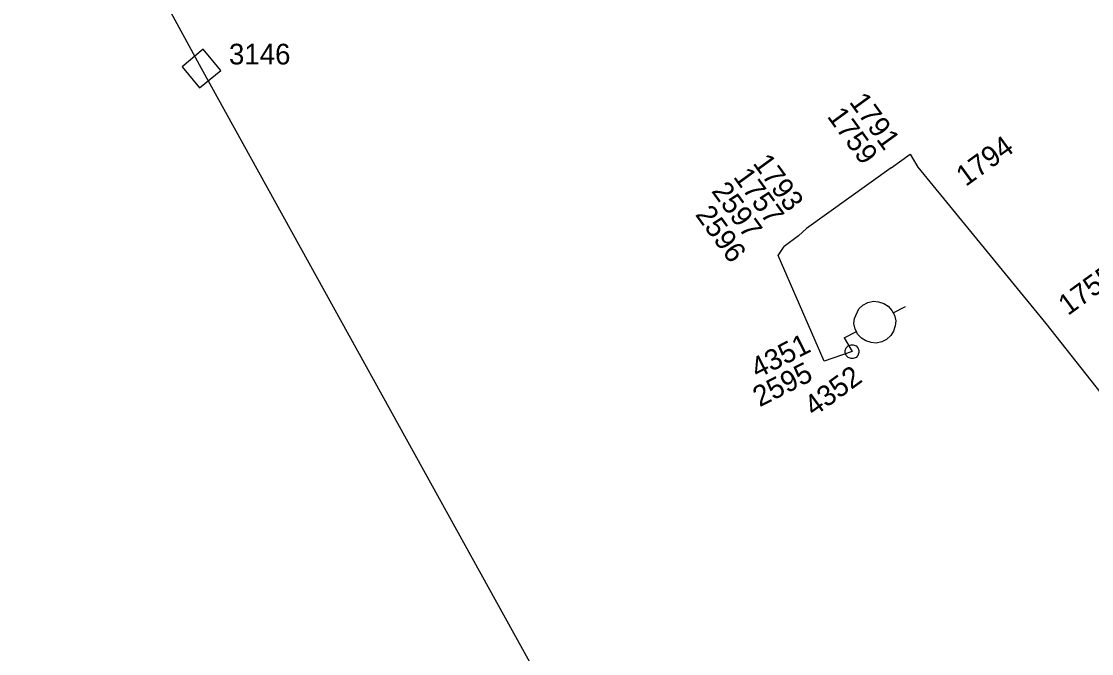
# Model space of a CAD drawing. Extents: x -535557 to -534097, y -1142175 to -1136716.
# Drawn here: x -534980.59 to -534941.76, y -1138949.07 to -1138926.13 of the extents above; entities that cross this region are included whole.
import ezdxf

# ---------------------------------------------------------------- set-up
doc = ezdxf.new("R2010")
doc.units = 0
doc.layers.add('Default', color=7, linetype='Continuous')
doc.layers.add('SS_SZDC', color=7, linetype='Continuous')

# ---------------------------------------------------------------- blocks, each defined once
blk = doc.blocks.new('POINT_DISPLAY')
at = {"layer": 'Default'}
blk.add_line((0, 0), (0, 0), dxfattribs=at)

msp = doc.modelspace()

# ---------------------------------------------------------------- linework, layer by layer
at = {"layer": 'SS_SZDC'}
for p, q in [((-534974.06, -1138927.84), (-534986.359, -1138905.149)), ((-534973.993, -1138927.136), (-534974.763, -1138927.773)), ((-534973.356, -1138927.906), (-534973.993, -1138927.136)), ((-534974.763, -1138927.773), (-534974.126, -1138928.543)), ((-534974.126, -1138928.543), (-534973.356, -1138927.906)), ((-534951.51, -1138968.6), (-534974.06, -1138927.84)), ((-534949.029, -1138931.44), (-534948.34, -1138930.94)), ((-534948.34, -1138930.94), (-534948.069, -1138931.42)), ((-534949.029, -1138931.44), (-534952.109, -1138933.639)), ((-534948.069, -1138931.42), (-534943.42, -1138937.09)), ((-534952.109, -1138933.639), (-534952.39, -1138933.909)), ((-534952.39, -1138933.909), (-534952.92, -1138934.29)), ((-534953.13, -1138934.62), (-534952.92, -1138934.29)), ((-534951.46, -1138938.459), (-534953.13, -1138934.62)), ((-534950.211, -1138936.555), (-534950.055, -1138936.419)), ((-534950.055, -1138936.419), (-534949.877, -1138936.328)), ((-534949.877, -1138936.328), (-534949.676, -1138936.282)), ((-534949.676, -1138936.282), (-534949.497, -1138936.303)), ((-534949.497, -1138936.303), (-534949.295, -1138936.369)), ((-534949.295, -1138936.369), (-534949.138, -1138936.457)), ((-534949.138, -1138936.457), (-534949.003, -1138936.612)), ((-534948.957, -1138936.702), (-534948.512, -1138936.475)), ((-534950.365, -1138936.913), (-534950.211, -1138936.555)), ((-534949.003, -1138936.612), (-534948.912, -1138936.791)), ((-534948.912, -1138936.791), (-534948.866, -1138936.992)), ((-534950.386, -1138937.093), (-534950.365, -1138936.913)), ((-534950.339, -1138937.293), (-534950.386, -1138937.093)), ((-534950.294, -1138937.383), (-534950.339, -1138937.293)), ((-534948.887, -1138937.171), (-534948.952, -1138937.372)), ((-534948.866, -1138936.992), (-534948.887, -1138937.171)), ((-534943.42, -1138937.09), (-534936.979, -1138945.27)), ((-534950.739, -1138937.61), (-534950.294, -1138937.383)), ((-534950.739, -1138937.61), (-534950.449, -1138938.11)), ((-534950.249, -1138937.472), (-534950.294, -1138937.383)), ((-534950.113, -1138937.627), (-534950.249, -1138937.472)), ((-534949.956, -1138937.715), (-534950.113, -1138937.627)), ((-534949.196, -1138937.665), (-534949.374, -1138937.756)), ((-534949.041, -1138937.53), (-534949.196, -1138937.665)), ((-534948.952, -1138937.372), (-534949.041, -1138937.53)), ((-534950.697, -1138938.074), (-534950.662, -1138937.968)), ((-534950.697, -1138938.145), (-534950.697, -1138938.074)), ((-534950.662, -1138937.968), (-534950.591, -1138937.897)), ((-534950.591, -1138937.897), (-534950.485, -1138937.862)), ((-534950.485, -1138937.862), (-534950.414, -1138937.862)), ((-534950.414, -1138937.862), (-534950.308, -1138937.897)), ((-534950.308, -1138937.897), (-534950.237, -1138937.968)), ((-534950.237, -1138937.968), (-534950.202, -1138938.074)), ((-534950.202, -1138938.074), (-534950.202, -1138938.145)), ((-534949.754, -1138937.781), (-534949.956, -1138937.715)), ((-534949.575, -1138937.802), (-534949.754, -1138937.781)), ((-534949.374, -1138937.756), (-534949.575, -1138937.802)), ((-534950.449, -1138938.11), (-534951.46, -1138938.459)), ((-534950.662, -1138938.251), (-534950.697, -1138938.145)), ((-534950.591, -1138938.322), (-534950.662, -1138938.251)), ((-534950.485, -1138938.357), (-534950.591, -1138938.322)), ((-534950.414, -1138938.357), (-534950.485, -1138938.357)), ((-534950.308, -1138938.322), (-534950.414, -1138938.357)), ((-534950.237, -1138938.251), (-534950.308, -1138938.322)), ((-534950.202, -1138938.145), (-534950.237, -1138938.251))]:
    msp.add_line(p, q, dxfattribs=at)

# ---------------------------------------------------------------- block references
for p in [(-534974.06, -1138927.84), (-534948.34, -1138930.94), (-534949.029, -1138931.44), (-534948.069, -1138931.42), (-534952.109, -1138933.639), (-534952.39, -1138933.909), (-534952.92, -1138934.29), (-534953.13, -1138934.62), (-534943.42, -1138937.09), (-534950.739, -1138937.61), (-534951.46, -1138938.459), (-534950.449, -1138938.11), (-534950.449, -1138938.11)]:
    msp.add_blockref('POINT_DISPLAY', p, dxfattribs=at)

# ---------------------------------------------------------------- texts
msp.add_text('3146', height=0.75, dxfattribs=at).set_placement((-534973.06, -1138927.69))
for s, rotation, p in [('1791', 306, (-534950.578, -1138929.052)), ('1759', 306, (-534951.381, -1138929.577)), ('1794', 36, (-534946.326, -1138932.14)), ('1793', 306, (-534954.076, -1138931.274)), ('1757', 306, (-534954.783, -1138931.772)), ('2597', 306, (-534955.576, -1138932.287)), ('2596', 306, (-534956.163, -1138933.141)), ('1755', 36, (-534942.62, -1138936.823)), ('4351', 27, (-534953.883, -1138939.1)), ('2595', 27, (-534953.806, -1138940.135)), ('4352', 36, (-534951.835, -1138940.486))]:
    msp.add_text(s, height=0.75, rotation=rotation, dxfattribs=at).set_placement(p)

doc.saveas('drawing.dxf')
